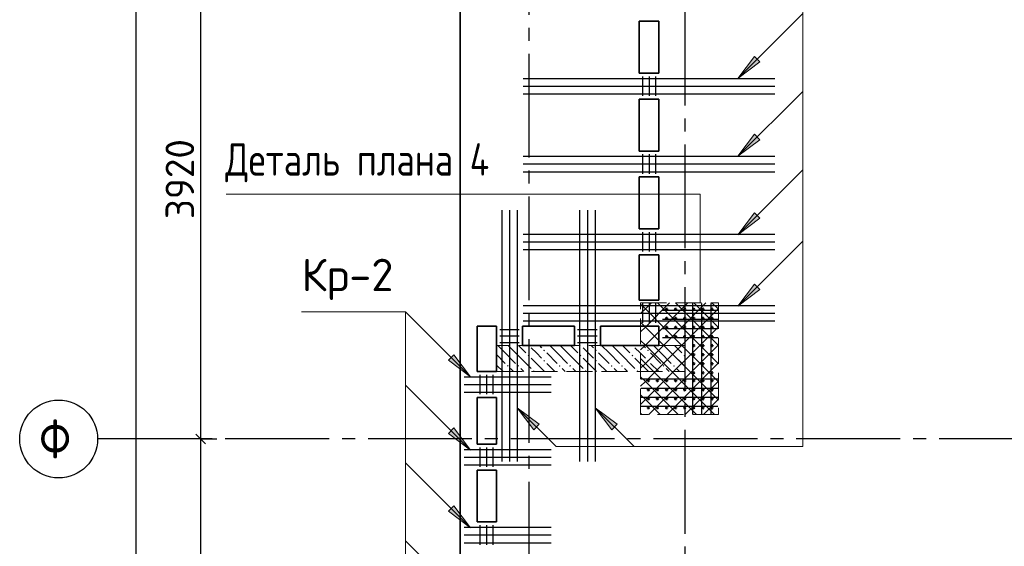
# Model space of a CAD drawing. Header units: millimetres. Extents: x 40580 to 1930067, y -240640 to 81020.
# Tile 314 of 656: x 961990 to 969577, y -216589 to -212529. Entities that reach past the tile are written whole.
import ezdxf

# ---------------------------------------------------------------- set-up
doc = ezdxf.new("R2010")
doc.units = ezdxf.units.MM
for name, pattern in [('______2', [270, 200, -70]), ('______5', [1100, 800, -100, 100, -100]), ('CENTER', [2, 1.25, -0.25, 0.25, -0.25])]:
    doc.linetypes.add(name, pattern=pattern)
for name, color, linetype, lineweight in [('S1 Стержни арматуры фон', 7, 'Continuous', 25), ('Standard', 7, 'Continuous', 25), ('Вспомогательная арматура', 52, 'Continuous', 25), ('ЖБ Перекрытие верхний уровень', 7, 'Continuous', 35), ('ОСИ', 7, 'CENTER', 15), ('Позиционная метка номер позиции', 7, 'Continuous', 13), ('Поперечное армирование AW фон', 7, 'Continuous', 25), ('Примечания', 7, 'Continuous', 13)]:
    doc.layers.add(name, color=color, linetype=linetype, lineweight=lineweight)
doc.layers.add('ЖБ Пилон', color=7, linetype='______2', lineweight=13, true_color=0xa0a0a0)
doc.styles.add('GOST 2.304', font='isocpeur.ttf', dxfattribs={"width": 0.8})
doc.styles.add('ISOCPEUR', font='isocpeur.ttf')

msp = doc.modelspace()

# ---------------------------------------------------------------- hatches: boundary and pattern name
at = {"layer": 'ЖБ Пилон', "linetype": 'Continuous', "lineweight": -3, "transparency": 33554687}
for points in [[(965914.8, -215041.7), (965911.4, -215045), (965908.1, -215041.7)], [(966024.9, -215078.5), (966031.4, -215072), (966037.9, -215078.5), (966031.4, -215085.1)], [(966314.8, -215041.7), (966311.4, -215045), (966308.1, -215041.7)], [(966424.9, -215078.5), (966431.4, -215072), (966437.9, -215078.5), (966431.4, -215085.1)], [(966714.8, -215041.7), (966711.4, -215045), (966708.1, -215041.7)], [(966824.9, -215078.5), (966831.4, -215072), (966837.9, -215078.5), (966831.4, -215085.1)], [(967114.5, -215042), (967111.4, -215045), (967108.1, -215041.7), (967114.5, -215041.7)], [(965904.9, -215118.6), (965911.4, -215112), (965917.9, -215118.6), (965911.4, -215125)], [(966024.9, -215158.5), (966031.4, -215152), (966037.9, -215158.5), (966031.4, -215165.1)], [(966304.9, -215118.6), (966311.4, -215112), (966317.9, -215118.6), (966311.4, -215125)], [(966424.9, -215158.5), (966431.4, -215152), (966437.9, -215158.5), (966431.4, -215165.1)], [(966704.9, -215118.6), (966711.4, -215112), (966717.9, -215118.6), (966711.4, -215125)], [(966824.9, -215158.5), (966831.4, -215152), (966837.9, -215158.5), (966831.4, -215165.1)], [(967104.9, -215118.6), (967111.4, -215112), (967114.5, -215115.1), (967114.5, -215122), (967111.4, -215125)], [(965744.9, -215198.6), (965751.4, -215192), (965757.9, -215198.6), (965751.4, -215205.1)], [(965824.9, -215198.6), (965831.4, -215192), (965837.9, -215198.6), (965831.4, -215205.1)], [(966144.9, -215198.6), (966151.4, -215192), (966157.9, -215198.6), (966151.4, -215205.1)], [(966224.9, -215198.6), (966231.4, -215192), (966237.9, -215198.6), (966231.4, -215205.1)], [(966544.9, -215198.6), (966551.4, -215192), (966557.9, -215198.6), (966551.4, -215205.1)], [(966624.9, -215198.6), (966631.4, -215192), (966637.9, -215198.6), (966631.4, -215205.1)], [(966944.9, -215198.6), (966951.4, -215192), (966957.9, -215198.6), (966951.4, -215205.1)], [(967024.9, -215198.6), (967031.4, -215192), (967037.9, -215198.6), (967031.4, -215205.1)], [(965944.9, -215238.5), (965951.4, -215232.1), (965957.9, -215238.5), (965954.8, -215241.7), (965948.1, -215241.7)], [(966344.9, -215238.5), (966351.4, -215232.1), (966357.9, -215238.5), (966354.8, -215241.7), (966348.1, -215241.7)], [(966744.9, -215238.5), (966751.4, -215232.1), (966757.9, -215238.5), (966754.8, -215241.7), (966748.1, -215241.7)]]:
    msp.add_hatch(color=7, dxfattribs=at).paths.add_polyline_path(points, flags=16)
at = {"layer": 'Позиционная метка номер позиции', "linetype": 'Continuous', "lineweight": 13, "transparency": 33554687}
for points in [[(967694.2, -212854.4), (967524.5, -212981.7), (967651.8, -212812)], [(967694.2, -213454.4), (967524.5, -213581.7), (967651.8, -213412)], [(967694.2, -214060.4), (967524.5, -214187.7), (967651.8, -214018)], [(967694.2, -214610.4), (967524.5, -214737.7), (967651.8, -214568)], [(967694.2, -214610.4), (967524.5, -214737.7), (967651.8, -214568)], [(965335.6, -215112), (965462.9, -215281.7), (965293.2, -215154.4)], [(965951.8, -215690), (965824.5, -215520.3), (965994.2, -215647.6)], [(965951.8, -215690), (965824.5, -215520.3), (965994.2, -215647.6)], [(966551.8, -215690), (966424.5, -215520.3), (966594.2, -215647.6)], [(965335.6, -215677), (965462.9, -215846.7), (965293.2, -215719.4)], [(965335.6, -216277), (965462.9, -216446.7), (965293.2, -216319.4)]]:
    msp.add_hatch(color=7, dxfattribs=at).paths.add_polyline_path(points, flags=16)

# ---------------------------------------------------------------- linework, layer by layer
at = {"color": 7, "linetype": 'Continuous', "lineweight": 50, "transparency": 33554687}
for centre in [(966974.5, -214761.7), (967044.5, -214761.7), (967114.5, -214761.7), (967184.5, -214761.7), (967254.5, -214761.7), (967324.5, -214761.7), (966974.5, -214831.7), (967044.5, -214831.7), (967114.5, -214831.7), (967184.5, -214831.7), (967254.5, -214831.7), (967324.5, -214831.7), (966974.5, -214901.7), (967044.5, -214901.7), (967114.5, -214901.7), (967184.5, -214901.7), (967254.5, -214901.7), (967324.5, -214901.7), (966974.5, -214971.7), (967044.5, -214971.7), (967114.5, -214971.7), (967184.5, -214971.7), (967254.5, -214971.7), (967324.5, -214971.7), (967184.5, -215041.7), (967254.5, -215041.7), (967324.5, -215041.7), (967184.5, -215111.7), (967254.5, -215111.7), (967324.5, -215111.7), (967184.5, -215181.7), (967254.5, -215181.7), (967324.5, -215181.7), (967184.5, -215251.7), (967254.5, -215251.7), (967324.5, -215251.7), (966834.5, -215311.7), (966834.5, -215381.7), (966904.5, -215311.7), (966904.5, -215381.7), (966974.5, -215311.7), (966974.5, -215381.7), (967044.5, -215311.7), (967044.5, -215381.7), (967114.5, -215311.7), (967114.5, -215381.7), (967184.5, -215311.7), (967184.5, -215381.7), (967254.5, -215311.7), (967254.5, -215381.7), (967324.5, -215311.7), (967324.5, -215381.7), (966834.5, -215451.7), (966904.5, -215451.7), (966974.5, -215451.7), (967044.5, -215451.7), (967114.5, -215451.7), (967184.5, -215451.7), (967254.5, -215451.7), (967324.5, -215451.7), (966834.5, -215521.7), (966904.5, -215521.7), (966974.5, -215521.7), (967044.5, -215521.7), (967114.5, -215521.7), (967184.5, -215521.7), (967254.5, -215521.7), (967324.5, -215521.7)]:
    msp.add_circle(centre, 5, dxfattribs=at)
at = {"layer": 'S1 Стержни арматуры фон', "color": 7, "linetype": 'Continuous', "lineweight": -3, "transparency": 33554687}
for p, q in [((965870.5, -212981.7), (967808.5, -212981.7)), ((965870.5, -212981.7), (967808.5, -212981.7)), ((965870.5, -213041.7), (967808.5, -213041.7)), ((965870.5, -213041.7), (967808.5, -213041.7)), ((965870.5, -213101.7), (967808.5, -213101.7)), ((965870.5, -213101.7), (967808.5, -213101.7)), ((965870.5, -213581.7), (967808.5, -213581.7)), ((965870.5, -213581.7), (967808.5, -213581.7)), ((965870.5, -213641.7), (967808.5, -213641.7)), ((965870.5, -213641.7), (967808.5, -213641.7)), ((965870.5, -213701.7), (967808.5, -213701.7)), ((965870.5, -213701.7), (967808.5, -213701.7)), ((965704.5, -213997.7), (965704.5, -215935.7)), ((965704.5, -213997.7), (965704.5, -215935.7)), ((965764.5, -213997.7), (965764.5, -215935.7)), ((965764.5, -213997.7), (965764.5, -215935.7)), ((965824.5, -213997.7), (965824.5, -215935.7)), ((965824.5, -213997.7), (965824.5, -215935.7)), ((966304.5, -213997.7), (966304.5, -215935.7)), ((966304.5, -213997.7), (966304.5, -215935.7)), ((966364.5, -213997.7), (966364.5, -215935.7)), ((966364.5, -213997.7), (966364.5, -215935.7)), ((966424.5, -213997.7), (966424.5, -215935.7)), ((966424.5, -213997.7), (966424.5, -215935.7)), ((965870.5, -214181.7), (967808.5, -214181.7)), ((965870.5, -214181.7), (967808.5, -214181.7)), ((965870.5, -214241.7), (967808.5, -214241.7)), ((965870.5, -214241.7), (967808.5, -214241.7)), ((965870.5, -214301.7), (967808.5, -214301.7)), ((965870.5, -214301.7), (967808.5, -214301.7)), ((965870.5, -214731.7), (967808.5, -214731.7)), ((965870.5, -214731.7), (967808.5, -214731.7)), ((965870.5, -214791.7), (967808.5, -214791.7)), ((965870.5, -214791.7), (967808.5, -214791.7)), ((965870.5, -214851.7), (967808.5, -214851.7)), ((965870.5, -214851.7), (967808.5, -214851.7)), ((965414.5, -215281.7), (966086.5, -215281.7)), ((965414.5, -215341.7), (966086.5, -215341.7)), ((965414.5, -215401.7), (966086.5, -215401.7)), ((965414.5, -215841.7), (966086.5, -215841.7)), ((965414.5, -215901.7), (966086.5, -215901.7)), ((965414.5, -215961.7), (966086.5, -215961.7)), ((965414.5, -216441.7), (966086.5, -216441.7)), ((965414.5, -216501.7), (966086.5, -216501.7)), ((965414.5, -216561.7), (966086.5, -216561.7))]:
    msp.add_line(p, q, dxfattribs=at)
at = {"layer": 'Standard', "color": 7, "linetype": 'Continuous', "lineweight": -3, "transparency": 33554687}
for p, q in [((963384.5, -211841.7), (963384.5, -215761.7)), ((963384.5, -215761.7), (963384.5, -219061.7))]:
    msp.add_line(p, q, dxfattribs=at)
at = {"layer": 'Standard', "color": 7, "linetype": 'Continuous', "lineweight": 25, "transparency": 33554687}
msp.add_line((963347, -215724.2), (963422, -215799.2), dxfattribs=at)
at = {"layer": 'Standard', "color": 251, "linetype": 'Continuous', "lineweight": -3, "true_color": 0x656565, "transparency": 33554687}
for q in [(963259.5, -215761.7), (963509.5, -215761.7), (963384.5, -215761.7)]:
    msp.add_line((963384.5, -215761.7), q, dxfattribs=at)
at = {"layer": 'Standard', "color": 7, "linetype": 'Continuous', "lineweight": -3, "transparency": 33554687}
msp.add_lwpolyline([(962884.5, -201321.7), (962884.5, -212250.5), (962884.5, -212250.5), (962884.5, -222361.7)], dxfattribs=at)
at = {"layer": 'Вспомогательная арматура', "color": 7, "linetype": 'Continuous', "lineweight": 25, "transparency": 33554687}
for p, q in [((967369.5, -214771.7), (966944.5, -214771.7)), ((967174.5, -214716.7), (967174.5, -215566.7)), ((967244.5, -214716.7), (967244.5, -215566.7)), ((967314.5, -214716.7), (967314.5, -215566.7)), ((967369.5, -214841.7), (966944.5, -214841.7)), ((967369.5, -214911.7), (966944.5, -214911.7)), ((967369.5, -214981.7), (966944.5, -214981.7)), ((967369.5, -215301.7), (966779.5, -215301.7)), ((967369.5, -215371.7), (966779.5, -215371.7)), ((967369.5, -215441.7), (966779.5, -215441.7)), ((967369.5, -215511.7), (966779.5, -215511.7))]:
    msp.add_line(p, q, dxfattribs=at)
at = {"layer": 'ЖБ Перекрытие верхний уровень', "transparency": 33554687}
for p, q in [((965384.5, -200891.7), (965384.5, -222461.7)), ((966764.5, -212941.7), (966764.5, -212541.7)), ((966764.5, -212541.7), (966914.5, -212541.7)), ((966914.5, -212541.7), (966914.5, -212941.7)), ((966914.5, -212941.7), (966764.5, -212941.7)), ((966764.5, -213541.7), (966764.5, -213141.7)), ((966764.5, -213141.7), (966914.5, -213141.7)), ((966914.5, -213141.7), (966914.5, -213541.7)), ((966914.5, -213541.7), (966764.5, -213541.7)), ((966764.5, -214141.7), (966764.5, -213741.7)), ((966764.5, -213741.7), (966914.5, -213741.7)), ((966914.5, -213741.7), (966914.5, -214141.7)), ((966914.5, -214141.7), (966764.5, -214141.7)), ((966764.5, -214691.7), (966764.5, -214341.7)), ((966764.5, -214341.7), (966914.5, -214341.7)), ((966914.5, -214341.7), (966914.5, -214691.7)), ((966914.5, -214691.7), (966764.5, -214691.7)), ((965514.5, -215241.7), (965514.5, -214891.7)), ((965514.5, -214891.7), (965664.5, -214891.7)), ((965664.5, -214891.7), (965664.5, -215241.7)), ((965864.5, -214891.7), (966264.5, -214891.7)), ((965864.5, -215041.7), (965864.5, -214891.7)), ((966264.5, -214891.7), (966264.5, -215041.7)), ((966464.5, -215041.7), (966464.5, -214891.7)), ((966464.5, -214891.7), (966914.5, -214891.7)), ((966914.5, -214891.7), (966914.5, -215041.7)), ((966264.5, -215041.7), (965864.5, -215041.7)), ((966914.5, -215041.7), (966464.5, -215041.7)), ((965664.5, -215241.7), (965514.5, -215241.7)), ((965514.5, -215801.7), (965514.5, -215441.7)), ((965514.5, -215441.7), (965664.5, -215441.7)), ((965664.5, -215441.7), (965664.5, -215801.7)), ((965664.5, -215801.7), (965514.5, -215801.7)), ((965514.5, -216401.7), (965514.5, -216001.7)), ((965514.5, -216001.7), (965664.5, -216001.7)), ((965664.5, -216001.7), (965664.5, -216401.7)), ((965664.5, -216401.7), (965514.5, -216401.7))]:
    msp.add_line(p, q, dxfattribs=at)
at = {"layer": 'ЖБ Пилон', "color": 253, "linetype": '______2', "lineweight": 13, "true_color": 0xa0a0a0, "transparency": 33554687}
for p, q in [((967114.5, -215041.7), (965664.5, -215041.7)), ((965664.5, -215041.7), (965664.5, -215241.7)), ((967114.5, -215241.7), (967114.5, -215041.7)), ((965664.5, -215241.7), (967114.5, -215241.7))]:
    msp.add_line(p, q, dxfattribs=at)
at = {"layer": 'ЖБ Пилон', "color": 9, "linetype": 'Continuous', "lineweight": -3, "true_color": 0xc7c7c7, "transparency": 33554687}
for p, q in [((965731.4, -215098.6), (965674.6, -215041.7)), ((965754.6, -215041.7), (965811.4, -215098.6)), ((965834.6, -215041.7), (965891.4, -215098.6)), ((965971.4, -215098.6), (965931.4, -215058.5)), ((965994.6, -215041.7), (966011.4, -215058.5)), ((966131.4, -215098.6), (966074.6, -215041.7)), ((966154.6, -215041.7), (966211.4, -215098.6)), ((966234.6, -215041.7), (966291.4, -215098.6)), ((966371.4, -215098.6), (966331.4, -215058.5)), ((966394.6, -215041.7), (966411.4, -215058.5)), ((966531.4, -215098.6), (966474.6, -215041.7)), ((966554.6, -215041.7), (966611.4, -215098.6)), ((966634.6, -215041.7), (966691.4, -215098.6)), ((966771.4, -215098.6), (966731.4, -215058.5)), ((966794.6, -215041.7), (966811.4, -215058.5)), ((966931.4, -215098.6), (966874.6, -215041.7)), ((966954.6, -215041.7), (967011.4, -215098.6)), ((967034.6, -215041.7), (967091.4, -215098.6)), ((965664.5, -215111.6), (965731.4, -215178.5)), ((965731.4, -215098.6), (965811.4, -215178.5)), ((965811.4, -215098.6), (965931.4, -215218.6)), ((965931.4, -215138.5), (966034.6, -215241.7)), ((966011.4, -215138.5), (965971.4, -215098.6)), ((966051.4, -215098.6), (966131.4, -215178.5)), ((966131.4, -215098.6), (966211.4, -215178.5)), ((966211.4, -215098.6), (966331.4, -215218.6)), ((966331.4, -215138.5), (966434.6, -215241.7)), ((966411.4, -215138.5), (966371.4, -215098.6)), ((966451.4, -215098.6), (966531.4, -215178.5)), ((966531.4, -215098.6), (966611.4, -215178.5)), ((966611.4, -215098.6), (966731.4, -215218.6)), ((966731.4, -215138.5), (966834.6, -215241.7)), ((966811.4, -215138.5), (966771.4, -215098.6)), ((966851.4, -215098.6), (966931.4, -215178.5)), ((966931.4, -215098.6), (967011.4, -215178.5)), ((967011.4, -215098.6), (967114.5, -215201.6)), ((965664.5, -215191.6), (965714.6, -215241.7)), ((965794.6, -215241.7), (965771.4, -215218.6)), ((965851.4, -215218.6), (965874.6, -215241.7)), ((966051.4, -215178.5), (966114.6, -215241.7)), ((966194.6, -215241.7), (966171.4, -215218.6)), ((966251.4, -215218.6), (966274.6, -215241.7)), ((966451.4, -215178.5), (966514.6, -215241.7)), ((966594.6, -215241.7), (966571.4, -215218.6)), ((966651.4, -215218.6), (966674.6, -215241.7)), ((966851.4, -215178.5), (966914.6, -215241.7)), ((966994.6, -215241.7), (966971.4, -215218.6)), ((967051.4, -215218.6), (967074.6, -215241.7))]:
    msp.add_line(p, q, dxfattribs=at)
at = {"layer": 'ОСИ', "color": 8, "linetype": '______5', "lineweight": -3, "transparency": 33554687}
for p, q in [((967114.5, -200291.7), (967114.5, -224461.7)), ((965914.5, -200691.7), (965914.5, -224461.7)), ((981974.5, -215761.7), (962590.5, -215761.7))]:
    msp.add_line(p, q, dxfattribs=at)
at = {"layer": 'ОСИ', "color": 7, "linetype": 'Continuous', "lineweight": -3, "transparency": 33554687}
msp.add_circle((962290.5, -215761.7), 300, dxfattribs=at)
at = {"layer": 'Позиционная метка номер позиции', "color": 7, "linetype": 'Continuous', "lineweight": 13, "transparency": 33554687}
for p, q in [((967524.5, -212981.7), (968024.5, -212481.7)), ((967524.5, -212981.7), (967651.8, -212812)), ((967694.2, -212854.4), (967524.5, -212981.7)), ((967651.8, -212812), (967694.2, -212854.4)), ((967673, -212833.2), (967683.6, -212822.6)), ((967524.5, -212981.7), (967524.5, -212981.7)), ((967524.5, -212981.7), (967524.5, -212981.7)), ((967524.5, -212981.7), (967524.5, -212981.7)), ((967524.5, -213581.7), (968024.5, -213081.7)), ((967524.5, -213581.7), (967651.8, -213412)), ((967694.2, -213454.4), (967524.5, -213581.7)), ((967651.8, -213412), (967694.2, -213454.4)), ((967673, -213433.2), (967683.6, -213422.6)), ((967524.5, -213581.7), (967524.5, -213581.7)), ((967524.5, -213581.7), (967524.5, -213581.7)), ((967524.5, -213581.7), (967524.5, -213581.7)), ((967524.5, -214187.7), (968024.5, -213687.7)), ((967524.5, -214187.7), (967651.8, -214018)), ((967694.2, -214060.4), (967524.5, -214187.7)), ((967651.8, -214018), (967694.2, -214060.4)), ((967673, -214039.2), (967683.6, -214028.6)), ((967524.5, -214187.7), (967524.5, -214187.7)), ((967524.5, -214187.7), (967524.5, -214187.7)), ((967524.5, -214187.7), (967524.5, -214187.7)), ((967524.5, -214737.7), (968024.5, -214237.7)), ((967524.5, -214737.7), (967651.8, -214568)), ((967524.5, -214737.7), (967651.8, -214568)), ((967694.2, -214610.4), (967524.5, -214737.7)), ((967694.2, -214610.4), (967524.5, -214737.7)), ((967651.8, -214568), (967694.2, -214610.4)), ((967651.8, -214568), (967694.2, -214610.4)), ((967673, -214589.2), (967683.6, -214578.6)), ((967673, -214589.2), (967683.6, -214578.6)), ((967524.5, -214737.7), (967524.5, -214737.7)), ((967524.5, -214737.7), (967524.5, -214737.7)), ((967524.5, -214737.7), (967524.5, -214737.7)), ((967524.5, -214737.7), (967524.5, -214737.7)), ((967524.5, -214737.7), (967524.5, -214737.7)), ((967524.5, -214737.7), (967524.5, -214737.7)), ((965293.2, -215154.4), (965335.6, -215112)), ((965314.4, -215133.2), (965303.8, -215122.6)), ((965335.6, -215112), (965462.9, -215281.7)), ((965462.9, -215281.7), (965293.2, -215154.4)), ((965462.9, -215281.7), (965462.9, -215281.7)), ((965462.9, -215281.7), (965462.9, -215281.7)), ((965462.9, -215281.7), (965462.9, -215281.7)), ((965462.9, -215846.7), (964962.9, -215346.7)), ((965824.5, -215520.3), (966124.5, -215820.3)), ((965824.5, -215520.3), (965824.5, -215520.3)), ((965824.5, -215520.3), (965824.5, -215520.3)), ((965824.5, -215520.3), (965824.5, -215520.3)), ((965824.5, -215520.3), (965994.2, -215647.6)), ((965951.8, -215690), (965824.5, -215520.3)), ((965824.5, -215520.3), (965824.5, -215520.3)), ((965824.5, -215520.3), (965824.5, -215520.3)), ((965824.5, -215520.3), (965824.5, -215520.3)), ((965824.5, -215520.3), (965994.2, -215647.6)), ((965951.8, -215690), (965824.5, -215520.3)), ((966424.5, -215520.3), (966724.5, -215820.3)), ((966424.5, -215520.3), (966424.5, -215520.3)), ((966424.5, -215520.3), (966424.5, -215520.3)), ((966424.5, -215520.3), (966424.5, -215520.3)), ((966424.5, -215520.3), (966594.2, -215647.6)), ((966551.8, -215690), (966424.5, -215520.3)), ((965293.2, -215719.4), (965335.6, -215677)), ((965335.6, -215677), (965462.9, -215846.7)), ((965994.2, -215647.6), (965951.8, -215690)), ((965994.2, -215647.6), (965951.8, -215690)), ((965973, -215668.8), (965983.6, -215679.4)), ((965973, -215668.8), (965983.6, -215679.4)), ((966594.2, -215647.6), (966551.8, -215690)), ((966573, -215668.8), (966583.6, -215679.4)), ((965462.9, -215846.7), (965293.2, -215719.4)), ((965314.4, -215698.2), (965303.8, -215687.6)), ((965462.9, -215846.7), (965462.9, -215846.7)), ((965462.9, -215846.7), (965462.9, -215846.7)), ((965462.9, -215846.7), (965462.9, -215846.7)), ((965462.9, -216446.7), (964962.9, -215946.7)), ((965293.2, -216319.4), (965335.6, -216277)), ((965314.4, -216298.2), (965303.8, -216287.6)), ((965335.6, -216277), (965462.9, -216446.7)), ((965462.9, -216446.7), (965293.2, -216319.4)), ((965462.9, -216446.7), (965462.9, -216446.7)), ((965462.9, -216446.7), (965462.9, -216446.7)), ((965462.9, -216446.7), (965462.9, -216446.7)), ((965462.9, -217046.7), (964962.9, -216546.7))]:
    msp.add_line(p, q, dxfattribs=at)
for points in [[(965824.5, -215520.3), (966124.5, -215820.3), (968024.5, -215820.3), (968024.5, -207879.3), (968824.5, -207879.3)], [(967524.5, -214737.7), (968024.5, -214237.7), (968024.5, -207879.3), (968824.5, -207879.3)], [(965462.9, -215281.7), (964962.9, -214781.7), (964162.9, -214781.7)], [(965462.9, -218801.7), (964962.9, -218301.7), (964962.9, -214781.7), (964162.9, -214781.7)]]:
    msp.add_lwpolyline(points, dxfattribs=at)
at = {"layer": 'Поперечное армирование AW фон', "color": 7, "linetype": 'Continuous', "lineweight": -3, "transparency": 33554687}
for p, q in [((966789.5, -212966.7), (966789.5, -213116.7)), ((966839.5, -212966.7), (966839.5, -213116.7)), ((966889.5, -212966.7), (966889.5, -213116.7)), ((966789.5, -213566.7), (966789.5, -213716.7)), ((966839.5, -213566.7), (966839.5, -213716.7)), ((966889.5, -213566.7), (966889.5, -213716.7)), ((966789.5, -214166.7), (966789.5, -214316.7)), ((966839.5, -214166.7), (966839.5, -214316.7)), ((966889.5, -214166.7), (966889.5, -214316.7)), ((966789.5, -214716.7), (966789.5, -214866.7)), ((966839.5, -214716.7), (966839.5, -214866.7)), ((966889.5, -214716.7), (966889.5, -214866.7)), ((965689.5, -214916.7), (965839.5, -214916.7)), ((966289.5, -214916.7), (966439.5, -214916.7)), ((965689.5, -214966.7), (965839.5, -214966.7)), ((966289.5, -214966.7), (966439.5, -214966.7)), ((965689.5, -215016.7), (965839.5, -215016.7)), ((966289.5, -215016.7), (966439.5, -215016.7)), ((965539.5, -215416.7), (965539.5, -215266.7)), ((965589.5, -215416.7), (965589.5, -215266.7)), ((965639.5, -215416.7), (965639.5, -215266.7)), ((965539.5, -215976.7), (965539.5, -215826.7)), ((965589.5, -215976.7), (965589.5, -215826.7)), ((965639.5, -215976.7), (965639.5, -215826.7)), ((965539.5, -216576.7), (965539.5, -216426.7)), ((965589.5, -216576.7), (965589.5, -216426.7)), ((965639.5, -216576.7), (965639.5, -216426.7))]:
    msp.add_line(p, q, dxfattribs=at)
at = {"layer": 'Примечания', "color": 7, "linetype": '______2', "lineweight": 13, "transparency": 33554687}
for p, q in [((966774.5, -215571.7), (966774.5, -214711.7)), ((966774.5, -214711.7), (967374.5, -214711.7)), ((967374.5, -214711.7), (967374.5, -215571.7)), ((967374.5, -215571.7), (966774.5, -215571.7))]:
    msp.add_line(p, q, dxfattribs=at)
at = {"layer": 'Примечания', "color": 252, "linetype": 'Continuous', "lineweight": 13, "true_color": 0x8f8f8f, "transparency": 33554687}
for p, q in [((966774.5, -214721.6), (966811.4, -214758.5)), ((966774.5, -214795.5), (966811.4, -214758.5)), ((966811.4, -214758.5), (966858.3, -214711.7)), ((966811.4, -214898.6), (966998.3, -214711.7)), ((966811.4, -214758.5), (966951.4, -214898.6)), ((966904.6, -214711.7), (967091.4, -214898.6)), ((966951.4, -214898.6), (967138.3, -214711.7)), ((967044.6, -214711.7), (967231.4, -214898.6)), ((967091.4, -214898.6), (967278.3, -214711.7)), ((967184.6, -214711.7), (967371.4, -214898.6)), ((967231.4, -214898.6), (967374.5, -214755.5)), ((967324.6, -214711.7), (967374.5, -214761.6)), ((966774.5, -214861.6), (966811.4, -214898.6)), ((966774.5, -214935.5), (966811.4, -214898.6)), ((966811.4, -215038.6), (966951.4, -214898.6)), ((966811.4, -215178.5), (967091.4, -214898.6)), ((966811.4, -215318.6), (967231.4, -214898.6)), ((966811.4, -215458.5), (967371.4, -214898.6)), ((966811.4, -214898.6), (967374.5, -215461.6)), ((966951.4, -214898.6), (967374.5, -215321.6)), ((967091.4, -214898.6), (967374.5, -215181.6)), ((967231.4, -214898.6), (967374.5, -215041.6)), ((967371.4, -214898.6), (967374.5, -214895.5)), ((967371.4, -214898.6), (967374.5, -214901.6)), ((966774.5, -215001.6), (966811.4, -215038.6)), ((966774.5, -215075.5), (966811.4, -215038.6)), ((966811.4, -215038.6), (967344.6, -215571.7)), ((966838.3, -215571.7), (967374.5, -215035.5)), ((966774.5, -215141.6), (966811.4, -215178.5)), ((966774.5, -215215.5), (966811.4, -215178.5)), ((966811.4, -215178.5), (967204.6, -215571.7)), ((966978.3, -215571.7), (967374.5, -215175.5)), ((966774.5, -215281.6), (966811.4, -215318.6)), ((966774.5, -215355.5), (966811.4, -215318.6)), ((966811.4, -215318.6), (967064.6, -215571.7)), ((967118.3, -215571.7), (967374.5, -215315.5)), ((966774.5, -215421.6), (966811.4, -215458.5)), ((967258.3, -215571.7), (967374.5, -215455.5)), ((966774.5, -215495.5), (966811.4, -215458.5)), ((966811.4, -215458.5), (966924.6, -215571.7)), ((966774.5, -215561.6), (966784.6, -215571.7))]:
    msp.add_line(p, q, dxfattribs=at)
at = {"layer": 'Примечания', "color": 7, "linetype": 'Continuous', "lineweight": 13, "transparency": 33554687}
msp.add_lwpolyline([(963582.5, -213874.7), (967233.2, -213874.7), (967233.2, -214711.7)], dxfattribs=at)

# ---------------------------------------------------------------- texts
at = {"layer": 'Standard', "color": 7, "linetype": 'Continuous', "lineweight": 25, "transparency": 33554687, "insert": (963334.5, -214067.5), "char_height": 220, "width": 657.058, "attachment_point": 7, "rotation": 90, "style": 'ISOCPEUR'}
msp.add_mtext('3920', dxfattribs=at)
at = {"layer": 'Standard', "color": 7, "linetype": 'Continuous', "lineweight": 25, "transparency": 33554687, "insert": (964162.9, -214690), "char_height": 250, "width": 728.955, "attachment_point": 7, "style": 'ISOCPEUR'}
msp.add_mtext('Кр-2', dxfattribs=at)
at = {"layer": 'ОСИ', "color": 7, "linetype": 'Continuous', "lineweight": 25, "transparency": 33554687, "insert": (962140.5, -215911.7), "char_height": 300, "width": 425, "attachment_point": 7, "style": 'ISOCPEUR'}
msp.add_mtext('\\W0.83;Ф', dxfattribs=at)
at = {"layer": 'Примечания', "color": 7, "linetype": 'Continuous', "lineweight": 25, "transparency": 33554687, "insert": (963574.2, -213783), "char_height": 250, "width": 2150.153, "attachment_point": 7, "style": 'GOST 2.304'}
msp.add_mtext('Деталь\\~плана\\~4', dxfattribs=at)

doc.saveas('drawing.dxf')
